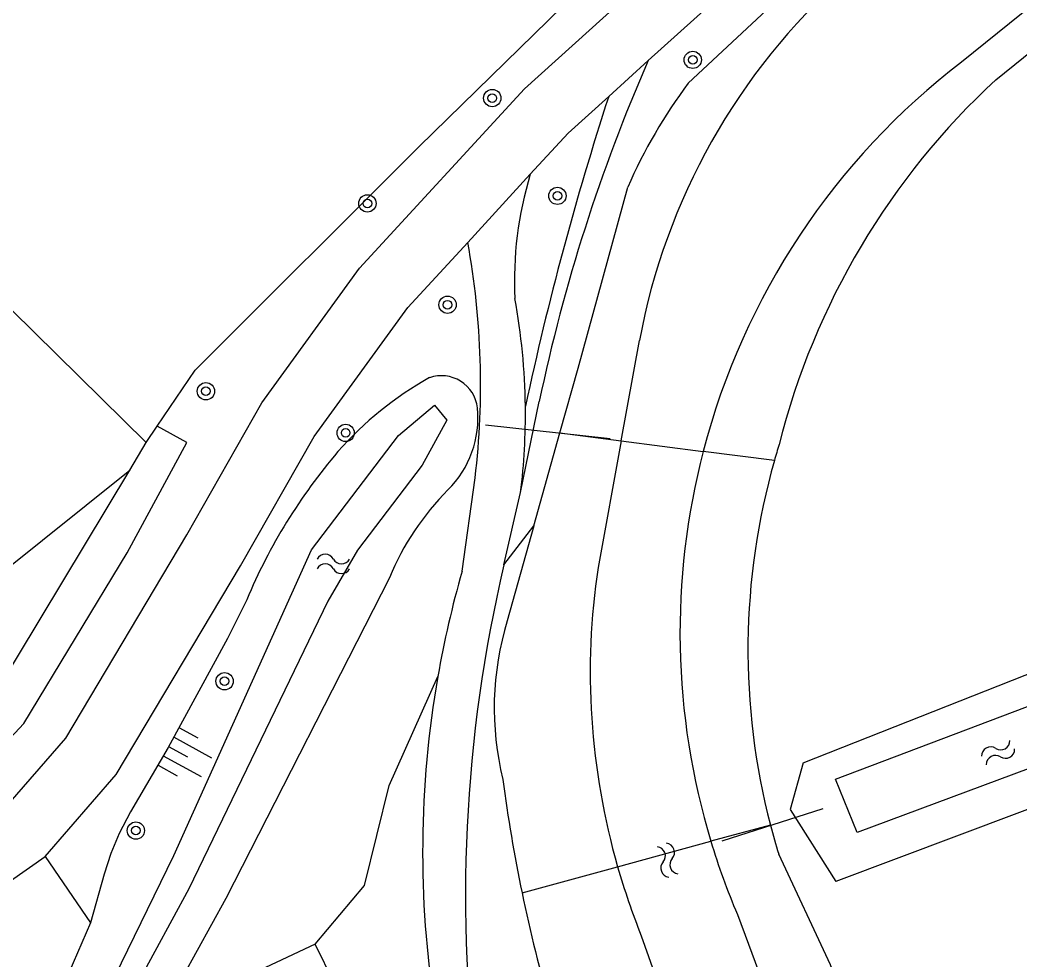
# Model space of a CAD drawing. Extents: x 135999 to 138000, y 396000 to 398501.
# Drawn here: x 136547.62 to 136593.88, y 396196.91 to 396240.38 of the extents above; entities that cross this region are included whole.
import ezdxf

# ---------------------------------------------------------------- set-up
doc = ezdxf.new("R2010")
doc.units = 0
for name, color, linetype in [('gg-afsc-draadraster', 7, 'Continuous'), ('gg-afsc-lijn draadraster', 7, 'Continuous'), ('gg-knt-bronhoudergrens', 7, 'Continuous'), ('gg-knt-onverhard', 7, 'Continuous'), ('gg-knt-verharding', 7, 'Continuous'), ('gg-kntw-bovenkant insteek waterloop', 7, 'Continuous'), ('gg-kntw-waterlijn', 7, 'Continuous'), ('gg-kwrk-duiker nz buis', 7, 'Continuous'), ('gt-grn-groengrens', 7, 'Continuous'), ('gt-grn-vlakafsluiter', 7, 'Continuous'), ('gt-symb-boom', 7, 'Continuous'), ('gt-symb-talud symbool', 7, 'Continuous'), ('gt-symb-watersymbool', 7, 'Continuous'), ('gx-grn-maaiveld', 7, 'Continuous')]:
    doc.layers.add(name, color=color, linetype=linetype)

# ---------------------------------------------------------------- blocks, each defined once
blk = doc.blocks.new('gt0-BOOM')
at = {"layer": 'gt-symb-boom'}
for radius in [0.4, 0.2]:
    blk.add_circle((0, 0), radius, dxfattribs=at)
blk = doc.blocks.new('gt0-WA')
at = {"layer": 'gt-symb-watersymbool'}
for centre, start, end in [((-0.323, 0.022), 28.0725, 151.9275), ((0.427, 0.422), 208.0725, 331.9275), ((-0.323, -0.428), 28.0725, 151.9275), ((0.427, -0.028), 208.0725, 331.9275)]:
    blk.add_arc(centre, 0.425, start, end, dxfattribs=at)
blk = doc.blocks.new('gt0-TALUD_1')
at = {"layer": 'gt-symb-talud symbool'}
for p, q in [((-1, -1), (-1, 0)), ((-0.5, -2), (-0.5, 0)), ((0, -1), (0, 0)), ((0.5, -2), (0.5, 0)), ((1, -1), (1, 0))]:
    blk.add_line(p, q, dxfattribs=at)

msp = doc.modelspace()

# ---------------------------------------------------------------- linework, layer by layer
at = {"layer": 'gg-afsc-draadraster'}
msp.add_lwpolyline([(136555.722, 396224.192), (136566.065, 396234.52), (136583.396, 396251.454), (136582.047, 396253.114)], dxfattribs=at)
at = {"layer": 'gg-afsc-lijn draadraster'}
msp.add_lwpolyline([(136555.722, 396224.192), (136566.065, 396234.52), (136583.396, 396251.454), (136582.047, 396253.114)], dxfattribs=at)
at = {"layer": 'gg-knt-bronhoudergrens'}
for p, q in [((136553.957, 396221.593), (136555.722, 396224.192)), ((136553.453, 396220.85), (136553.957, 396221.593))]:
    msp.add_line(p, q, dxfattribs=at)
for points in [[(136553.453, 396220.85), (136545.163, 396229.001), (136524.923, 396215.904), (136515.886, 396211.563), (136517.012, 396208.46)], [(136515.182, 396190.431), (136518.308, 396192.187), (136522.363, 396194.643), (136542.253, 396204.755), (136545.428, 396207.533), (136552.691, 396219.562)], [(136528.184, 396207.243), (136546.619, 396214.714), (136552.691, 396219.562)]]:
    msp.add_lwpolyline(points, dxfattribs=at)
at = {"layer": 'gg-knt-onverhard'}
for p, q in [((136574.851, 396236.851), (136576.684, 396238.507)), ((136568.329, 396230.1), (136571.226, 396233.252)), ((136570.777, 396218.533), (136571.641, 396222.748))]:
    msp.add_line(p, q, dxfattribs=at)
for points in [[(136546.67, 396203.725), (136546.847, 396203.849), (136549.73, 396207.178), (136555.338, 396216.581), (136558.808, 396222.678), (136563.327, 396228.904), (136570.951, 396237.2), (136579.144, 396244.605), (136592.189, 396256.086), (136601.677, 396265.356), (136605.862, 396272.24), (136606.514, 396276.431), (136605.281, 396279.903), (136602.691, 396283.224), (136602.009, 396283.729)], [(136576.684, 396238.507), (136581.057, 396242.46), (136594.144, 396253.978), (136603.944, 396263.554), (136608.614, 396271.235), (136609.354, 396275.991)], [(136571.226, 396233.252), (136572.977, 396235.157), (136574.851, 396236.851)], [(136548.786, 396201.699), (136552.068, 396205.488), (136557.821, 396215.134), (136561.227, 396221.119), (136565.555, 396227.082), (136568.329, 396230.1)], [(136514.726, 396182.683), (136527.209, 396188.606), (136537.804, 396194.014), (136548.786, 396201.699)]]:
    msp.add_lwpolyline(points, dxfattribs=at)
for centre, radius, start, end in [((136650.358, 396206.244), 80.429, 156.35089, 168.15897), ((136713.938, 396191.759), 146.213, 162.03717, 167.85425)]:
    msp.add_arc(centre, radius, start, end, dxfattribs=at)
at = {"layer": 'gg-knt-verharding'}
for p, q in [((136568.069, 396214.89), (136568.668, 396219.209)), ((136570.006, 396215.182), (136570.777, 396218.533))]:
    msp.add_line(p, q, dxfattribs=at)
for centre, radius, start, end in [((136587.16, 396228.359), 16.669, 162.9305, 182.9617), ((136532.579, 396223.536), 36.348, 353.1623, 10.4034), ((136541.159, 396222.137), 29.841, 0.739, 10.3492), ((136541.665, 396222.139), 29.335, 352.9387, 0.7478), ((136634.913, 396199.886), 66.685, 166.73946, 187.78756), ((136613.356, 396201.903), 47.112, 163.999, 170.0805), ((136613.385, 396201.896), 47.142, 170.0782, 188.8406)]:
    msp.add_arc(centre, radius, start, end, dxfattribs=at)
at = {"layer": 'gg-kntw-bovenkant insteek waterloop'}
for p, q in [((136571.392, 396216.993), (136570.16, 396212.597)), ((136550.873, 396198.638), (136549.626, 396195.745)), ((136563.769, 396192.637), (136561.264, 396197.644))]:
    msp.add_line(p, q, dxfattribs=at)
for points in [[(136636.57, 396297.699), (136636.078, 396297.059), (136634.509, 396293.956), (136633.504, 396292.227), (136630.82, 396288.365), (136628.798, 396285.024), (136627.679, 396283.367), (136625.38, 396280.168), (136624.165, 396278.579), (136622.874, 396277.118), (136621.651, 396275.901), (136619.035, 396273.417), (136617.294, 396271.834), (136616.169, 396270.903), (136610.462, 396266.663), (136609.679, 396266.042), (136608.924, 396265.378), (136599.901, 396256.841), (136598.077, 396255.168), (136594.257, 396251.884), (136586.003, 396244.442), (136578.533, 396237.462)], [(136592.766, 396237.623), (136599.558, 396243.126), (136603.919, 396246.71), (136608.111, 396250), (136609.729, 396251.342), (136612.136, 396253.201), (136613.666, 396254.49), (136618.283, 396258.812), (136620.547, 396260.781), (136629.675, 396269.645), (136631.02, 396271.126), (136633.756, 396274.476), (136634.998, 396276.299)], [(136583.851, 396206.033), (136649.06, 396231.779), (136658.146, 396235.238)], [(136650.02, 396223.14), (136630.632, 396217.544), (136585.358, 396200.548)], [(136564.71, 396214.592), (136557.137, 396199.757), (136554.492, 396194.943)], [(136558.105, 396213.572), (136557.219, 396211.779), (136554.476, 396206.732), (136552.726, 396203.761), (136552.206, 396202.758), (136551.821, 396201.837), (136551.505, 396200.886), (136550.873, 396198.638)], [(136583.851, 396206.033), (136583.247, 396203.877), (136585.358, 396200.548)], [(136586.128, 396193.937), (136585.117, 396196.687), (136582.719, 396201.802)], [(136561.264, 396197.644), (136555.856, 396195.094), (136552.444, 396191.777), (136552.92, 396190.191), (136552.733, 396188.63)]]:
    msp.add_lwpolyline(points, dxfattribs=at)
for centre, radius, start, end in [((136598.352, 396222.702), 24.712, 143.3232, 156.2632), ((136616.108, 396212.331), 34.417, 132.7046, 165.8326), ((136567.108, 396222.255), 1.68, 6.5446, 109.1297), ((136574.607, 396209.553), 16.402, 119.3939, 138.4945), ((136564.14, 396221.97), 4.661, 314.6494, 5.8727), ((136582.24, 396203.431), 26.179, 139.5317, 157.2095), ((136576.221, 396209.856), 12.447, 135.0231, 157.6359), ((136583.311, 396208.561), 13.756, 162.9384, 193.8581)]:
    msp.add_arc(centre, radius, start, end, dxfattribs=at)
at = {"layer": 'gg-kntw-waterlijn'}
for p, q in [((136580.806, 396199.019), (136583.032, 396193.022)), ((136576.361, 396198.033), (136578.607, 396191.714))]:
    msp.add_line(p, q, dxfattribs=at)
for points in [[(136618.993, 396261.671), (136612.753, 396255.816), (136591.172, 396238.435)], [(136585.339, 396205.279), (136601.276, 396211.308), (136658.617, 396234.021)], [(136659.858, 396230.813), (136656.576, 396229.444), (136629.718, 396218.947), (136586.344, 396202.801), (136585.339, 396205.279)]]:
    msp.add_lwpolyline(points, dxfattribs=at)
msp.add_arc((136605.582, 396220.138), 29.805, 131.7163, 169.529, dxfattribs=at)
at = {"layer": 'gg-kwrk-duiker nz buis'}
for p, q in [((136574.927, 396221.019), (136569.145, 396221.652)), ((136580.104, 396202.416), (136584.772, 396203.918))]:
    msp.add_line(p, q, dxfattribs=at)
at = {"layer": 'gt-grn-groengrens'}
for p, q in [((136570.006, 396215.182), (136571.392, 396216.993)), ((136548.786, 396201.699), (136550.873, 396198.638))]:
    msp.add_line(p, q, dxfattribs=at)
for points in [[(136545.5, 396205.397), (136547.8, 396207.849), (136552.576, 396215.744), (136555.336, 396220.848), (136553.957, 396221.593)], [(136561.264, 396197.644), (136563.55, 396200.361), (136564.702, 396204.983), (136566.948, 396210.019)]]:
    msp.add_lwpolyline(points, dxfattribs=at)
at = {"layer": 'gt-grn-vlakafsluiter'}
msp.add_line((136552.691, 396219.562), (136553.453, 396220.85), dxfattribs=at)
at = {"layer": 'gx-grn-maaiveld'}
for p, q in [((136575.428, 396220.926), (136576.274, 396225.555)), ((136571.392, 396216.993), (136572.597, 396221.293)), ((136572.597, 396221.293), (136575.428, 396220.926)), ((136575.428, 396220.926), (136574.357, 396215.065)), ((136575.428, 396220.926), (136579.225, 396220.433)), ((136582.515, 396220.006), (136579.225, 396220.433)), ((136582.334, 396203.152), (136579.578, 396202.4)), ((136575.265, 396201.222), (136579.578, 396202.4)), ((136570.843, 396200.015), (136575.265, 396201.222))]:
    msp.add_line(p, q, dxfattribs=at)
for points in [[(136572.597, 396221.293), (136573.433, 396224.279), (136575.731, 396232.649)], [(136520.866, 396182.519), (136536.39, 396188.757), (136550.147, 396194.639), (136552, 396196.142), (136554.739, 396201.746), (136561.095, 396215.882), (136565.126, 396221.164), (136566.791, 396222.564), (136567.365, 396221.881), (136566.225, 396219.798), (136563.227, 396215.865), (136561.861, 396213.499), (136555.431, 396200.202), (136553.065, 396195.86), (136551.714, 396194.28), (136549.772, 396193.099), (136533.908, 396186.537), (136521.316, 396181.501)]]:
    msp.add_lwpolyline(points, dxfattribs=at)
for centre, radius, start, end in [((136611.323, 396212.096), 33.163, 127.4189, 165.4407), ((136611.446, 396211.8), 30.072, 162.6756, 164.1646), ((136611.415, 396212.043), 33.265, 165.3918, 196.8511), ((136613.319, 396211.247), 32.025, 164.1277, 194.6417), ((136606.693, 396210.235), 32.695, 171.5041, 196.0015), ((136637.982, 396214.069), 68.594, 187.37376, 191.82327), ((136613.047, 396211.181), 31.745, 194.6504, 197.1843), ((136611.277, 396212), 33.121, 196.8485, 203.0742), ((136606.703, 396210.244), 32.707, 196.012, 201.9218), ((136633.043, 396212.824), 63.505, 191.63593, 196.65159)]:
    msp.add_arc(centre, radius, start, end, dxfattribs=at)

# ---------------------------------------------------------------- block references
at = {"layer": 'gt-symb-boom'}
for p in [(136578.742, 396238.54), (136569.466, 396236.772), (136572.479, 396232.251), (136563.687, 396231.901), (136567.396, 396227.216), (136556.216, 396223.214), (136562.683, 396221.287), (136557.081, 396209.804), (136552.976, 396202.896)]:
    msp.add_blockref('gt0-BOOM', p, dxfattribs=at)
at = {"layer": 'gt-symb-talud symbool', "xscale": 1.000244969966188, "yscale": 1.000244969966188, "rotation": 61.25696436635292}
msp.add_blockref('gt0-TALUD_1', (136554.5, 396206.777), dxfattribs=at)
at = {"layer": 'gt-symb-watersymbool'}
msp.add_blockref('gt0-WA', (136562.061, 396215.232), dxfattribs=at)
for p, rotation in [((136592.821, 396206.481), 28.998977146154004), ((136577.564, 396201.576), -69.64503881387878)]:
    msp.add_blockref('gt0-WA', p, dxfattribs=dict(at, rotation=rotation))

doc.saveas('drawing.dxf')
